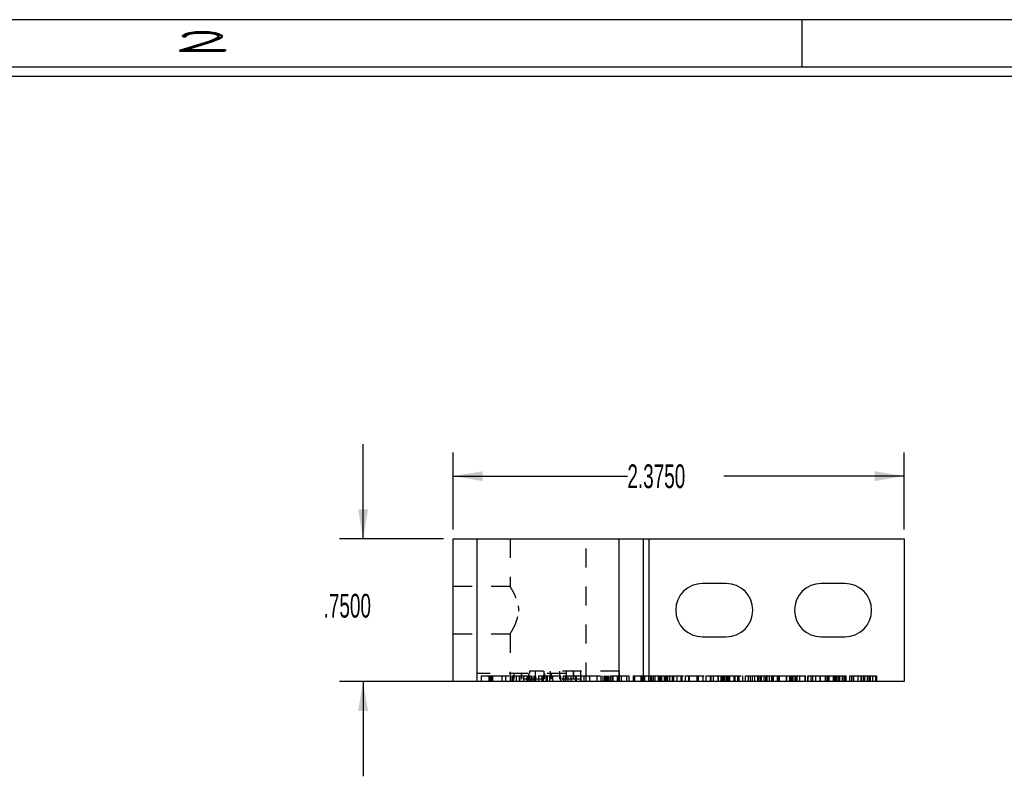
# Model space of a CAD drawing. Header units: inches. Extents: x 220 to 877, y 4 to 174.
# Tile 404 of 656: x 474.73 to 479.92, y 106.87 to 110.85. Entities that reach past the tile are written whole.
import ezdxf

# ---------------------------------------------------------------- set-up
doc = ezdxf.new("R2010")
doc.units = ezdxf.units.IN
doc.header["$LTSCALE"] = 0.5
doc.header["$MEASUREMENT"] = 0
doc.linetypes.add('HIDDEN', pattern=[0.225, 0.15, -0.075])
for name, color, linetype in [('SID-M-D', 42, 'Continuous'), ('SID-M-H', 4, 'HIDDEN'), ('SID-M-S', 105, 'Continuous')]:
    doc.layers.add(name, color=color, linetype=linetype)
doc.styles.add('R', font='ROMAND.SHX')
doc.styles.add('SLDTEXTSTYLE0', font='TXT', dxfattribs={"width": 0.595745})

# ---------------------------------------------------------------- blocks, each defined once
blk = doc.blocks.new('*U9')
at = {"layer": 'SID-M-S'}
for p, q in [((0, 22.55), (-34, 22.55)), ((-5, 22.55), (-5, 22.3)), ((0, 22.3), (-34, 22.3)), ((0, 22.25), (-34, 22.25))]:
    blk.add_line(p, q, dxfattribs=at)
at = {"layer": 'SID-M-D', "style": 'R', "width": 4}
blk.add_text('2', height=0.1, dxfattribs=at).set_placement((-8.3275, 22.3857))

msp = doc.modelspace()

# ---------------------------------------------------------------- linework, layer by layer
at = {"layer": 'SID-M-D'}
for p, q in [((476.5426, 108.11704), (476.5426, 108.61704)), ((477.0165, 108.16704), (477.0165, 108.57283)), ((479.3915, 108.16704), (479.3915, 108.57283)), ((477.0165, 108.44783), (477.93407, 108.44783)), ((479.3915, 108.44783), (478.44206, 108.44783)), ((476.9665, 108.11704), (476.4176, 108.11704)), ((477.0915, 107.36704), (476.4176, 107.36704)), ((476.5426, 107.36704), (476.5426, 106.86704))]:
    msp.add_line(p, q, dxfattribs=at)
for points in [[(477.0165, 108.44783), (477.1725, 108.42183), (477.1725, 108.47383)], [(479.3915, 108.44783), (479.2355, 108.47383), (479.2355, 108.42183)], [(476.5426, 108.11704), (476.5686, 108.27304), (476.5166, 108.27304)], [(476.5426, 107.36704), (476.5166, 107.21104), (476.5686, 107.21104)]]:
    msp.add_solid(points, dxfattribs=at)
at = {"layer": 'SID-M-H'}
for p, q in [((477.3165, 108.11704), (477.3165, 107.86671)), ((477.7165, 107.36704), (477.7165, 108.11704)), ((477.3167, 107.86704), (477.0165, 107.86704)), ((477.36032, 107.74583), (477.36, 107.73605)), ((477.0165, 107.61704), (477.31663, 107.61704)), ((477.3165, 107.61726), (477.3165, 107.36704)), ((477.61099, 107.40904), (477.14141, 107.40904)), ((477.14141, 107.40904), (477.14141, 107.36704)), ((477.33871, 107.37904), (477.33871, 107.40904)), ((477.37587, 107.37904), (477.37587, 107.40904)), ((477.37765, 107.37904), (477.37765, 107.40904)), ((477.41481, 107.37904), (477.41481, 107.40904)), ((477.41917, 107.42104), (477.41917, 107.40904)), ((477.89158, 107.42104), (477.41917, 107.42104)), ((477.44984, 107.37904), (477.44984, 107.42104)), ((477.4508, 107.37904), (477.4508, 107.40904)), ((477.49508, 107.37904), (477.49508, 107.42104)), ((477.49888, 107.37904), (477.49888, 107.40904)), ((477.5297, 107.37904), (477.5297, 107.42104)), ((477.53382, 107.37904), (477.53382, 107.40904)), ((477.57762, 107.37904), (477.57762, 107.42104)), ((477.57918, 107.37904), (477.57918, 107.40904)), ((477.61099, 107.42104), (477.61099, 107.40904)), ((477.61334, 107.37904), (477.61334, 107.42104)), ((477.6505, 107.37904), (477.6505, 107.42104)), ((477.65212, 107.37904), (477.65212, 107.42104)), ((477.68929, 107.37904), (477.68929, 107.42104)), ((477.89158, 107.36704), (477.89158, 107.42104)), ((477.16426, 107.39704), (477.21209, 107.39704)), ((477.16426, 107.39704), (477.16426, 107.36704)), ((477.20446, 107.39704), (477.20446, 107.36704)), ((477.21209, 107.39704), (477.21209, 107.36704)), ((477.2128, 107.39704), (477.2128, 107.36704)), ((477.21823, 107.39704), (477.21823, 107.36704)), ((477.22331, 107.39704), (477.22331, 107.36704)), ((477.2732, 107.39704), (477.2732, 107.36704)), ((477.29219, 107.39704), (477.29219, 107.36704)), ((477.3257, 107.39704), (477.46582, 107.39704)), ((477.3257, 107.39704), (477.3257, 107.36704)), ((477.3324, 107.39704), (477.3324, 107.36704)), ((477.68929, 107.37904), (477.33871, 107.37904)), ((477.34885, 107.39704), (477.34885, 107.36704)), ((477.365, 107.39704), (477.365, 107.36704)), ((477.36591, 107.39704), (477.36591, 107.36704)), ((477.38723, 107.39704), (477.38723, 107.36704)), ((477.40521, 107.39704), (477.40521, 107.36704)), ((477.40786, 107.39704), (477.40786, 107.36704)), ((477.41637, 107.39704), (477.41637, 107.36704)), ((477.4178, 107.39704), (477.4178, 107.36704)), ((477.42744, 107.39704), (477.42744, 107.36704)), ((477.43171, 107.39704), (477.43171, 107.36704)), ((477.44156, 107.39704), (477.44156, 107.36704)), ((477.44787, 107.39704), (477.44787, 107.36704)), ((477.4509, 107.39704), (477.4509, 107.36704)), ((477.46582, 107.39704), (477.46582, 107.36704)), ((477.46643, 107.39704), (477.48236, 107.39704)), ((477.46643, 107.39704), (477.46643, 107.36704)), ((477.4841, 107.39704), (477.4841, 107.36704)), ((477.49111, 107.39704), (477.49111, 107.36704)), ((477.50664, 107.39704), (477.50664, 107.36704)), ((477.51247, 107.39704), (477.51247, 107.36704)), ((477.52431, 107.39704), (477.52431, 107.36704)), ((477.53983, 107.39704), (477.53983, 107.36704)), ((477.58158, 107.39704), (477.58158, 107.36704)), ((477.59608, 107.39704), (477.59608, 107.36704)), ((477.59616, 107.39704), (477.59616, 107.36704)), ((477.59673, 107.39704), (477.59673, 107.36704)), ((477.59679, 107.39704), (477.59679, 107.36704)), ((477.60902, 107.39704), (477.60902, 107.36704)), ((477.61996, 107.39704), (477.61996, 107.36704)), ((477.63641, 107.39704), (477.63641, 107.36704)), ((477.66017, 107.39704), (477.66017, 107.36704)), ((477.66067, 107.39704), (477.66067, 107.36704)), ((477.66474, 107.39704), (477.66474, 107.36704)), ((477.68795, 107.39704), (477.68795, 107.36704)), ((477.6888, 107.39704), (477.6888, 107.36704)), ((477.69054, 107.39704), (477.84681, 107.39704)), ((477.70495, 107.39704), (477.70495, 107.36704)), ((477.70523, 107.39704), (477.70523, 107.36704)), ((477.7351, 107.39704), (477.7351, 107.36704)), ((477.77349, 107.39704), (477.77349, 107.36704)), ((477.79393, 107.39704), (477.79393, 107.36704)), ((477.7945, 107.39704), (477.7945, 107.36704)), ((477.80395, 107.39704), (477.80395, 107.36704)), ((477.8137, 107.39704), (477.8137, 107.36704)), ((477.82132, 107.39704), (477.82132, 107.36704)), ((477.82203, 107.39704), (477.82203, 107.36704)), ((477.82746, 107.39704), (477.82746, 107.36704)), ((477.83254, 107.39704), (477.83254, 107.36704)), ((477.83471, 107.39704), (477.83471, 107.36704)), ((477.84416, 107.39704), (477.84416, 107.36704)), ((477.84681, 107.39704), (477.84681, 107.36704)), ((477.85532, 107.39704), (477.85532, 107.36704)), ((477.85675, 107.39704), (477.85675, 107.36704)), ((477.88051, 107.39704), (477.88051, 107.36704)), ((477.88243, 107.39704), (477.88243, 107.36704)), ((477.88682, 107.39704), (477.88682, 107.36704)), ((477.88985, 107.39704), (477.88985, 107.36704)), ((477.90142, 107.39704), (477.90142, 107.36704)), ((477.93006, 107.39704), (477.93006, 107.36704)), ((477.94163, 107.39704), (477.94163, 107.36704)), ((477.96448, 107.39704), (477.96448, 107.36704)), ((477.96448, 107.39704), (478.01433, 107.39704)), ((477.9721, 107.39704), (477.9721, 107.36704)), ((478.00469, 107.39704), (478.00469, 107.36704)), ((478.0123, 107.39704), (478.0123, 107.36704)), ((478.01433, 107.39704), (478.01433, 107.36704)), ((478.02276, 107.39704), (478.02276, 107.36704)), ((478.02424, 107.39704), (478.02424, 107.36704)), ((478.04581, 107.39704), (478.04581, 107.36704)), ((478.05495, 107.39704), (478.05495, 107.36704)), ((478.05508, 107.39704), (478.05508, 107.36704)), ((478.05617, 107.39704), (478.05617, 107.36704)), ((478.06094, 107.39704), (478.06094, 107.36704)), ((478.07049, 107.39704), (478.07049, 107.36704)), ((478.07891, 107.39704), (478.07891, 107.36704)), ((478.09516, 107.39704), (478.09516, 107.36704)), ((478.09638, 107.39704), (478.09638, 107.36704)), ((478.09812, 107.39704), (478.10643, 107.39704)), ((478.0987, 107.39704), (478.0987, 107.36704)), ((478.10521, 107.39704), (478.10521, 107.36704)), ((478.10643, 107.39704), (478.10643, 107.36704)), ((478.10817, 107.39704), (478.1258, 107.39704)), ((478.10884, 107.39704), (478.10884, 107.36704)), ((478.11195, 107.39704), (478.11195, 107.36704)), ((478.11247, 107.39704), (478.11247, 107.36704)), ((478.11318, 107.39704), (478.11318, 107.36704)), ((478.11327, 107.39704), (478.11327, 107.36704)), ((478.12777, 107.39704), (478.12777, 107.36704)), ((478.12928, 107.39704), (478.12928, 107.36704)), ((478.1372, 107.39704), (478.1372, 107.36704)), ((478.14325, 107.39704), (478.14325, 107.36704)), ((478.14542, 107.39704), (478.14542, 107.36704)), ((478.15527, 107.39704), (478.15527, 107.36704)), ((478.16949, 107.39704), (478.16949, 107.36704)), ((478.17192, 107.39704), (478.17192, 107.36704)), ((478.17741, 107.39704), (478.17741, 107.36704)), ((478.19433, 107.39704), (478.19433, 107.36704)), ((478.21579, 107.39704), (478.21579, 107.36704)), ((478.22036, 107.39704), (478.22036, 107.36704)), ((478.23788, 107.39704), (478.23788, 107.36704)), ((478.23845, 107.39704), (478.23845, 107.36704)), ((478.2386, 107.39704), (478.2386, 107.36704)), ((478.23874, 107.39704), (478.23874, 107.36704)), ((478.256, 107.39704), (478.256, 107.36704)), ((478.25874, 107.39704), (478.25874, 107.36704)), ((478.29895, 107.39704), (478.29895, 107.36704)), ((478.30656, 107.39704), (478.30656, 107.36704)), ((478.33093, 107.39704), (478.33093, 107.36704)), ((478.34677, 107.39704), (478.34677, 107.36704)), ((478.34851, 107.39704), (478.43913, 107.39704)), ((478.36931, 107.39704), (478.36931, 107.36704)), ((478.37388, 107.39704), (478.37388, 107.36704)), ((478.38515, 107.39704), (478.38515, 107.36704)), ((478.40952, 107.39704), (478.40952, 107.36704)), ((478.40981, 107.39704), (478.40981, 107.36704)), ((478.41226, 107.39704), (478.41226, 107.36704)), ((478.42536, 107.39704), (478.42536, 107.36704)), ((478.43299, 107.39704), (478.43299, 107.36704)), ((478.4337, 107.39704), (478.4337, 107.36704)), ((478.43913, 107.39704), (478.43913, 107.36704)), ((478.44421, 107.39704), (478.44421, 107.36704)), ((478.45247, 107.39704), (478.45247, 107.36704)), ((478.4601, 107.39704), (478.4601, 107.36704)), ((478.46081, 107.39704), (478.46081, 107.36704)), ((478.46624, 107.39704), (478.46624, 107.36704)), ((478.47132, 107.39704), (478.47132, 107.36704)), ((478.4941, 107.39704), (478.4941, 107.36704)), ((478.49851, 107.39704), (478.49851, 107.36704)), ((478.49908, 107.39704), (478.49908, 107.36704)), ((478.51309, 107.39704), (478.51309, 107.36704)), ((478.52121, 107.39704), (478.52121, 107.36704)), ((478.53929, 107.39704), (478.53929, 107.36704)), ((478.5402, 107.39704), (478.5402, 107.36704)), ((478.5533, 107.39704), (478.5533, 107.36704)), ((478.57036, 107.39704), (478.57776, 107.39704)), ((478.57036, 107.39704), (478.57036, 107.36704)), ((478.5795, 107.39704), (478.5795, 107.36704)), ((478.58041, 107.39704), (478.58041, 107.36704)), ((478.59168, 107.39704), (478.59168, 107.36704)), ((478.59168, 107.39704), (478.63189, 107.39704)), ((478.60346, 107.39704), (478.60346, 107.36704)), ((478.61971, 107.39704), (478.61971, 107.36704)), ((478.62062, 107.39704), (478.62062, 107.36704)), ((478.62325, 107.39704), (478.62325, 107.36704)), ((478.63189, 107.39704), (478.63189, 107.36704)), ((478.63339, 107.39704), (478.63339, 107.36704)), ((478.6365, 107.39704), (478.6365, 107.36704)), ((478.63701, 107.39704), (478.63701, 107.36704)), ((478.63773, 107.39704), (478.63773, 107.36704)), ((478.63781, 107.39704), (478.63781, 107.36704)), ((478.65232, 107.39704), (478.65232, 107.36704)), ((478.66136, 107.39704), (478.66136, 107.36704)), ((478.66174, 107.39704), (478.66174, 107.36704)), ((478.66219, 107.39704), (478.66219, 107.36704)), ((478.6678, 107.39704), (478.66567, 107.39704)), ((478.6678, 107.39704), (478.6678, 107.36704)), ((478.67982, 107.39704), (478.67982, 107.36704)), ((478.69221, 107.39704), (478.69221, 107.36704)), ((478.69221, 107.39704), (478.73242, 107.39704)), ((478.69373, 107.39704), (478.69373, 107.36704)), ((478.69647, 107.39704), (478.69647, 107.36704)), ((478.70195, 107.39704), (478.70195, 107.36704)), ((478.72327, 107.39704), (478.72327, 107.36704)), ((478.72881, 107.39704), (478.72881, 107.36704)), ((478.7312, 107.39704), (478.7312, 107.36704)), ((478.73242, 107.39704), (478.73242, 107.36704)), ((478.76942, 107.39704), (478.76942, 107.36704)), ((478.7708, 107.39704), (478.7708, 107.36704)), ((478.77141, 107.39704), (478.77141, 107.36704)), ((478.7878, 107.39704), (478.7878, 107.36704)), ((478.79481, 107.39704), (478.79481, 107.36704)), ((478.79625, 107.39704), (478.79625, 107.36704)), ((478.79887, 107.39704), (478.79887, 107.36704)), ((478.80112, 107.39704), (478.80112, 107.36704)), ((478.81101, 107.39704), (478.81101, 107.36704)), ((478.81817, 107.39704), (478.81817, 107.36704)), ((478.82665, 107.39704), (478.82665, 107.36704)), ((478.8398, 107.39704), (478.8398, 107.36704)), ((478.84037, 107.39704), (478.84037, 107.36704)), ((478.84052, 107.39704), (478.84052, 107.36704)), ((478.84066, 107.39704), (478.84066, 107.36704)), ((478.86727, 107.39704), (478.86727, 107.36704)), ((478.86911, 107.39704), (478.86911, 107.36704)), ((478.88277, 107.39704), (478.88277, 107.36704)), ((478.88286, 107.39704), (478.88286, 107.36704)), ((478.88343, 107.39704), (478.88343, 107.36704)), ((478.88349, 107.39704), (478.88349, 107.36704)), ((478.9005, 107.39704), (478.9005, 107.36704)), ((478.90848, 107.39704), (478.90848, 107.36704)), ((478.92358, 107.39704), (478.92358, 107.36704)), ((478.94665, 107.39704), (478.94665, 107.36704)), ((478.94737, 107.39704), (478.94737, 107.36704)), ((478.94869, 107.39704), (478.94869, 107.36704)), ((478.97464, 107.39704), (478.97464, 107.36704)), ((478.9755, 107.39704), (478.9755, 107.36704)), ((478.97619, 107.39704), (478.97619, 107.36704)), ((478.98646, 107.39704), (479.10344, 107.39704)), ((478.98646, 107.39704), (478.98646, 107.36704)), ((478.99073, 107.39704), (478.99073, 107.36704)), ((478.99408, 107.39704), (478.99408, 107.36704)), ((479.01681, 107.39704), (479.01681, 107.36704)), ((479.02485, 107.39704), (479.02485, 107.36704)), ((479.03094, 107.39704), (479.03094, 107.36704)), ((479.03297, 107.39704), (479.03297, 107.36704)), ((479.04139, 107.39704), (479.04139, 107.36704)), ((479.04288, 107.39704), (479.04288, 107.36704)), ((479.0494, 107.39704), (479.0494, 107.36704)), ((479.05033, 107.39704), (479.05033, 107.36704)), ((479.05053, 107.39704), (479.05053, 107.36704)), ((479.06506, 107.39704), (479.06506, 107.36704)), ((479.07303, 107.39704), (479.07303, 107.36704)), ((479.07372, 107.39704), (479.07372, 107.36704)), ((479.0748, 107.39704), (479.0748, 107.36704)), ((479.07957, 107.39704), (479.07957, 107.36704)), ((479.08327, 107.39704), (479.08327, 107.36704)), ((479.10344, 107.39704), (479.10344, 107.36704)), ((479.1144, 107.39704), (479.1218, 107.39704)), ((479.1144, 107.39704), (479.1144, 107.36704)), ((479.11501, 107.39704), (479.11501, 107.36704)), ((479.12354, 107.39704), (479.12354, 107.36704)), ((479.12388, 107.39704), (479.12388, 107.36704)), ((479.12506, 107.39704), (479.12506, 107.36704)), ((479.1475, 107.39704), (479.1475, 107.36704)), ((479.16375, 107.39704), (479.16375, 107.36704)), ((479.16729, 107.39704), (479.16729, 107.36704)), ((479.16729, 107.39704), (479.17707, 107.39704)), ((479.17743, 107.39704), (479.17743, 107.36704)), ((479.18054, 107.39704), (479.18054, 107.36704)), ((479.18106, 107.39704), (479.18106, 107.36704)), ((479.18177, 107.39704), (479.18177, 107.36704)), ((479.18186, 107.39704), (479.18186, 107.36704)), ((479.19636, 107.39704), (479.19636, 107.36704)), ((479.20579, 107.39704), (479.20579, 107.36704)), ((479.21184, 107.39704), (479.21184, 107.36704)), ((479.22386, 107.39704), (479.22386, 107.36704)), ((479.24051, 107.39704), (479.24051, 107.36704)), ((479.246, 107.39704), (479.246, 107.36704))]:
    msp.add_line(p, q, dxfattribs=at)
for points, knots in [([(477.31663, 107.61726), (477.3172, 107.61816), (477.31836, 107.61999), (477.32798, 107.63598), (477.33901, 107.65677), (477.3485, 107.6792), (477.3562, 107.70278), (477.36151, 107.7334), (477.35932, 107.76846), (477.35029, 107.80148), (477.33949, 107.8261), (477.33024, 107.8438), (477.32377, 107.85512), (477.31904, 107.86296), (477.31664, 107.86681), (477.31669, 107.86673), (477.3167, 107.86671)], [0, 0, 0, 0, 0.08771633, 0.17757623, 0.27771951, 0.33409129, 0.39217014, 0.47880334, 0.56570431, 0.64841336, 0.7451734, 0.80171144, 0.85996612, 0.91457603, 0.97136434, 1, 1, 1, 1]), ([(477.35836, 107.7648), (477.35868, 107.76348), (477.36012, 107.75749), (477.36023, 107.75094), (477.36032, 107.74583)], [0, 0, 0, 0, 0.2197439, 1, 1, 1, 1]), ([(477.21209, 107.39704), (477.21582, 107.39704), (477.22304, 107.39704), (477.2335, 107.39704), (477.24321, 107.39704), (477.25218, 107.39704), (477.26041, 107.39704), (477.26789, 107.39704), (477.27463, 107.39704), (477.28073, 107.39704), (477.2863, 107.39704), (477.29157, 107.39704), (477.29657, 107.39704), (477.30136, 107.39704), (477.30586, 107.39704), (477.31012, 107.39704), (477.31412, 107.39704), (477.31789, 107.39704), (477.32131, 107.39704), (477.32427, 107.39704), (477.32679, 107.39704), (477.32887, 107.39704), (477.33042, 107.39704), (477.33157, 107.39704), (477.33228, 107.39704), (477.33236, 107.39704), (477.3324, 107.39704)], [0, 0, 0, 0, 0.0705573, 0.1364728, 0.1977839, 0.2545393, 0.3068238, 0.3545551, 0.3981695, 0.4376303, 0.4746006, 0.510931, 0.5466844, 0.5820936, 0.6171207, 0.6522415, 0.6873711, 0.7227963, 0.7580772, 0.7924772, 0.8266115, 0.8605039, 0.8945518, 0.9289701, 0.9639745, 1, 1, 1, 1]), ([(477.4841, 107.39704), (477.48415, 107.39704), (477.48424, 107.39704), (477.4849, 107.39704), (477.48603, 107.39704), (477.4876, 107.39704), (477.48962, 107.39704), (477.49206, 107.39704), (477.49502, 107.39704), (477.49836, 107.39704), (477.50212, 107.39704), (477.50633, 107.39704), (477.51086, 107.39704), (477.5158, 107.39704), (477.52113, 107.39704), (477.52684, 107.39704), (477.53294, 107.39704), (477.53937, 107.39704), (477.54606, 107.39704), (477.55292, 107.39704), (477.5599, 107.39704), (477.56702, 107.39704), (477.57428, 107.39704), (477.58165, 107.39704), (477.58915, 107.39704), (477.59419, 107.39704), (477.59673, 107.39704)], [0, 0, 0, 0, 0.035205, 0.069892, 0.103791, 0.1377632, 0.1716724, 0.2062264, 0.241217, 0.2772797, 0.3143394, 0.3522201, 0.3912378, 0.4313267, 0.4729279, 0.5161956, 0.5610938, 0.6077362, 0.6555564, 0.7034526, 0.7515289, 0.8000757, 0.8491684, 0.8987749, 0.9489498, 1, 1, 1, 1]), ([(477.59673, 107.39704), (477.5989, 107.39704), (477.60322, 107.39704), (477.60967, 107.39704), (477.61605, 107.39704), (477.62237, 107.39704), (477.62864, 107.39704), (477.63483, 107.39704), (477.64099, 107.39704), (477.64704, 107.39704), (477.65297, 107.39704), (477.65871, 107.39704), (477.66427, 107.39704), (477.66959, 107.39704), (477.67472, 107.39704), (477.67962, 107.39704), (477.68434, 107.39704), (477.68732, 107.39704), (477.6888, 107.39704)], [0, 0, 0, 0, 0.0664269, 0.1320628, 0.1975738, 0.2625033, 0.3271544, 0.3917117, 0.4561472, 0.5206886, 0.584435, 0.6469298, 0.7081703, 0.7684985, 0.8275299, 0.8855311, 0.9431366, 1, 1, 1, 1]), ([(477.84681, 107.39704), (477.84961, 107.39704), (477.855, 107.39704), (477.86278, 107.39704), (477.86995, 107.39704), (477.87652, 107.39704), (477.88249, 107.39704), (477.88786, 107.39704), (477.89262, 107.39704), (477.89683, 107.39704), (477.90063, 107.39704), (477.9042, 107.39704), (477.90752, 107.39704), (477.9107, 107.39704), (477.91361, 107.39704), (477.91636, 107.39704), (477.91888, 107.39704), (477.9212, 107.39704), (477.92328, 107.39704), (477.9251, 107.39704), (477.92665, 107.39704), (477.92787, 107.39704), (477.92885, 107.39704), (477.92958, 107.39704), (477.92997, 107.39704), (477.93003, 107.39704), (477.93006, 107.39704)], [0, 0, 0, 0, 0.0811137, 0.1561807, 0.2255083, 0.2891165, 0.347068, 0.399392, 0.4459317, 0.4870847, 0.5248736, 0.5612671, 0.5965908, 0.6306451, 0.6637209, 0.6961777, 0.7278991, 0.7593082, 0.7902202, 0.8200789, 0.8497484, 0.8790214, 0.9084228, 0.9382011, 0.9687939, 1, 1, 1, 1]), ([(477.93354, 107.39704), (477.93548, 107.39704), (477.9408, 107.39704), (477.94131, 107.39704), (477.94163, 107.39704)], [0, 0, 0, 0, 0.3663051, 1, 1, 1, 1]), ([(478.01433, 107.39704), (478.01712, 107.39704), (478.02249, 107.39704), (478.03023, 107.39704), (478.03735, 107.39704), (478.04383, 107.39704), (478.0497, 107.39704), (478.05494, 107.39704), (478.05957, 107.39704), (478.06364, 107.39704), (478.06731, 107.39704), (478.07072, 107.39704), (478.07395, 107.39704), (478.07702, 107.39704), (478.07991, 107.39704), (478.0826, 107.39704), (478.08512, 107.39704), (478.08743, 107.39704), (478.08954, 107.39704), (478.09136, 107.39704), (478.09289, 107.39704), (478.09421, 107.39704), (478.09518, 107.39704), (478.09585, 107.39704), (478.0963, 107.39704), (478.09635, 107.39704), (478.09638, 107.39704)], [0, 0, 0, 0, 0.0817373, 0.1573608, 0.2268898, 0.2903709, 0.3478571, 0.3996574, 0.4452928, 0.4854825, 0.5222768, 0.5577673, 0.5923516, 0.6261715, 0.6593784, 0.6919069, 0.7241615, 0.7561168, 0.7877662, 0.8181844, 0.8484256, 0.8782548, 0.9079834, 0.9380297, 0.9684466, 1, 1, 1, 1]), ([(478.12928, 107.39704), (478.12932, 107.39704), (478.1294, 107.39704), (478.13013, 107.39704), (478.13122, 107.39704), (478.13286, 107.39704), (478.13487, 107.39704), (478.13742, 107.39704), (478.14036, 107.39704), (478.14377, 107.39704), (478.14754, 107.39704), (478.15172, 107.39704), (478.1562, 107.39704), (478.16104, 107.39704), (478.16623, 107.39704), (478.17171, 107.39704), (478.17758, 107.39704), (478.18373, 107.39704), (478.19011, 107.39704), (478.19667, 107.39704), (478.20332, 107.39704), (478.21012, 107.39704), (478.21702, 107.39704), (478.22406, 107.39704), (478.23121, 107.39704), (478.23602, 107.39704), (478.23845, 107.39704)], [0, 0, 0, 0, 0.034662, 0.0690241, 0.1031452, 0.1374181, 0.1721997, 0.2077512, 0.2443216, 0.2820865, 0.3208678, 0.3600277, 0.4000293, 0.4409204, 0.4828721, 0.5259678, 0.5705038, 0.6164333, 0.6633496, 0.7102529, 0.7573711, 0.8047162, 0.8526697, 0.9010839, 0.9501045, 1, 1, 1, 1]), ([(478.23845, 107.39704), (478.24209, 107.39704), (478.24925, 107.39704), (478.2598, 107.39704), (478.26995, 107.39704), (478.27972, 107.39704), (478.2891, 107.39704), (478.29809, 107.39704), (478.30669, 107.39704), (478.3135, 107.39704), (478.31868, 107.39704), (478.32228, 107.39704), (478.32568, 107.39704), (478.32879, 107.39704), (478.33168, 107.39704), (478.3343, 107.39704), (478.33668, 107.39704), (478.33881, 107.39704), (478.34068, 107.39704), (478.34234, 107.39704), (478.3437, 107.39704), (478.34481, 107.39704), (478.3457, 107.39704), (478.34633, 107.39704), (478.34671, 107.39704), (478.34675, 107.39704), (478.34677, 107.39704)], [0, 0, 0, 0, 0.0749347, 0.1474319, 0.218023, 0.2868806, 0.3544009, 0.4211848, 0.4874823, 0.5539051, 0.5866578, 0.6181972, 0.6487787, 0.6787302, 0.7074452, 0.7357122, 0.7632023, 0.7900148, 0.8166951, 0.8427425, 0.8688129, 0.8946737, 0.9206864, 0.9467309, 0.9731273, 1, 1, 1, 1]), ([(478.43299, 107.39704), (478.43672, 107.39704), (478.44394, 107.39704), (478.45439, 107.39704), (478.46411, 107.39704), (478.47308, 107.39704), (478.48131, 107.39704), (478.48879, 107.39704), (478.49553, 107.39704), (478.50163, 107.39704), (478.5072, 107.39704), (478.51247, 107.39704), (478.51747, 107.39704), (478.52226, 107.39704), (478.52676, 107.39704), (478.53101, 107.39704), (478.53502, 107.39704), (478.53879, 107.39704), (478.54221, 107.39704), (478.54516, 107.39704), (478.54768, 107.39704), (478.54977, 107.39704), (478.55132, 107.39704), (478.55247, 107.39704), (478.55317, 107.39704), (478.55326, 107.39704), (478.5533, 107.39704)], [0, 0, 0, 0, 0.0705573, 0.1364728, 0.1977839, 0.2545393, 0.3068238, 0.3545551, 0.3981695, 0.4376303, 0.4746006, 0.510931, 0.5466844, 0.5820936, 0.6171207, 0.6522415, 0.6873711, 0.7227963, 0.7580772, 0.7924772, 0.8266115, 0.8605039, 0.8945518, 0.9289701, 0.9639745, 1, 1, 1, 1]), ([(478.55678, 107.39704), (478.56136, 107.39704), (478.566, 107.39704), (478.56859, 107.39704), (478.56862, 107.39704)], [0, 0, 0, 0, 0.9876339, 1, 1, 1, 1]), ([(478.5795, 107.39704), (478.57986, 107.39704), (478.5806, 107.39704), (478.58415, 107.39704), (478.58744, 107.39704), (478.58821, 107.39704)], [0, 0, 0, 0, 0.4335504, 0.8674933, 1, 1, 1, 1]), ([(478.63189, 107.39704), (478.6319, 107.39704), (478.63193, 107.39704), (478.63207, 107.39704), (478.6323, 107.39704), (478.6326, 107.39704), (478.63303, 107.39704), (478.63353, 107.39704), (478.63413, 107.39704), (478.63505, 107.39704), (478.63656, 107.39704), (478.63885, 107.39704), (478.64158, 107.39704), (478.6448, 107.39704), (478.64843, 107.39704), (478.65242, 107.39704), (478.65678, 107.39704), (478.6598, 107.39704), (478.66136, 107.39704)], [0, 0, 0, 0, 0.0610502, 0.1179385, 0.1695343, 0.2171392, 0.2609945, 0.3005914, 0.3361705, 0.3680634, 0.4303132, 0.4948758, 0.5647835, 0.6404588, 0.7218856, 0.8082236, 0.9007981, 1, 1, 1, 1]), ([(478.66136, 107.39704), (478.66302, 107.39704), (478.66623, 107.39704), (478.67086, 107.39704), (478.67514, 107.39704), (478.67901, 107.39704), (478.68243, 107.39704), (478.68532, 107.39704), (478.68767, 107.39704), (478.68919, 107.39704), (478.69006, 107.39704), (478.69066, 107.39704), (478.69113, 107.39704), (478.69152, 107.39704), (478.69183, 107.39704), (478.69207, 107.39704), (478.69216, 107.39704), (478.69219, 107.39704), (478.69221, 107.39704)], [0, 0, 0, 0, 0.0964704, 0.1864899, 0.2714079, 0.3518723, 0.4266985, 0.4943203, 0.5558319, 0.6139232, 0.6444122, 0.679628, 0.7195338, 0.7650714, 0.8153006, 0.8714277, 0.9329593, 1, 1, 1, 1]), ([(478.7312, 107.39704), (478.73177, 107.39704), (478.73293, 107.39704), (478.74228, 107.39704), (478.75393, 107.39704), (478.76319, 107.39704), (478.76732, 107.39704)], [0, 0, 0, 0, 0.2625813, 0.5254068, 0.7886196, 1, 1, 1, 1]), ([(478.7708, 107.39704), (478.77084, 107.39704), (478.77094, 107.39704), (478.7716, 107.39704), (478.77272, 107.39704), (478.77429, 107.39704), (478.77631, 107.39704), (478.77876, 107.39704), (478.78172, 107.39704), (478.78505, 107.39704), (478.78882, 107.39704), (478.79302, 107.39704), (478.79755, 107.39704), (478.8025, 107.39704), (478.80782, 107.39704), (478.81354, 107.39704), (478.81963, 107.39704), (478.82606, 107.39704), (478.83275, 107.39704), (478.83961, 107.39704), (478.8466, 107.39704), (478.85372, 107.39704), (478.86097, 107.39704), (478.86834, 107.39704), (478.87585, 107.39704), (478.88089, 107.39704), (478.88343, 107.39704)], [0, 0, 0, 0, 0.035205, 0.069892, 0.103791, 0.1377632, 0.1716724, 0.2062264, 0.241217, 0.2772797, 0.3143394, 0.3522201, 0.3912378, 0.4313267, 0.4729279, 0.5161956, 0.5610938, 0.6077362, 0.6555564, 0.7034526, 0.7515289, 0.8000757, 0.8491684, 0.8987749, 0.9489498, 1, 1, 1, 1]), ([(478.88343, 107.39704), (478.8856, 107.39704), (478.88992, 107.39704), (478.89636, 107.39704), (478.90275, 107.39704), (478.90907, 107.39704), (478.91533, 107.39704), (478.92153, 107.39704), (478.92768, 107.39704), (478.93373, 107.39704), (478.93966, 107.39704), (478.9454, 107.39704), (478.95096, 107.39704), (478.95629, 107.39704), (478.96142, 107.39704), (478.96631, 107.39704), (478.97103, 107.39704), (478.97402, 107.39704), (478.9755, 107.39704)], [0, 0, 0, 0, 0.0664269, 0.1320628, 0.1975738, 0.2625033, 0.3271544, 0.3917117, 0.4561472, 0.5206886, 0.584435, 0.6469298, 0.7081703, 0.7684985, 0.8275299, 0.8855311, 0.9431366, 1, 1, 1, 1]), ([(478.97619, 107.39704), (478.97638, 107.39704), (478.97676, 107.39704), (478.97937, 107.39704), (478.98326, 107.39704), (478.98473, 107.39704)], [0, 0, 0, 0, 0.3842028, 0.768134, 1, 1, 1, 1]), ([(479.10518, 107.39704), (479.10532, 107.39704), (479.10883, 107.39704), (479.11358, 107.39704), (479.11454, 107.39704), (479.11501, 107.39704)], [0, 0, 0, 0, 0.0214203, 0.510787, 1, 1, 1, 1]), ([(479.12354, 107.39704), (479.12359, 107.39704), (479.12368, 107.39704), (479.12449, 107.39704), (479.12578, 107.39704), (479.12761, 107.39704), (479.12996, 107.39704), (479.13278, 107.39704), (479.13615, 107.39704), (479.13998, 107.39704), (479.14418, 107.39704), (479.14867, 107.39704), (479.1534, 107.39704), (479.15836, 107.39704), (479.16356, 107.39704), (479.16901, 107.39704), (479.1747, 107.39704), (479.17857, 107.39704), (479.18054, 107.39704)], [0, 0, 0, 0, 0.0493575, 0.0977966, 0.1467341, 0.1968354, 0.2490722, 0.3043195, 0.3635228, 0.4270201, 0.4930566, 0.5601512, 0.6282266, 0.6978248, 0.7695866, 0.8435175, 0.9203428, 1, 1, 1, 1]), ([(479.18054, 107.39704), (479.18311, 107.39704), (479.18818, 107.39704), (479.19569, 107.39704), (479.20301, 107.39704), (479.20897, 107.39704), (479.21371, 107.39704), (479.21733, 107.39704), (479.22102, 107.39704), (479.2248, 107.39704), (479.22864, 107.39704), (479.23256, 107.39704), (479.23654, 107.39704), (479.23917, 107.39704), (479.24051, 107.39704)], [0, 0, 0, 0, 0.1173831, 0.232465, 0.346022, 0.4594048, 0.5172226, 0.5777392, 0.6407203, 0.7064875, 0.7755828, 0.8472919, 0.9219504, 1, 1, 1, 1]), ([(479.24399, 107.39704), (479.24423, 107.39704), (479.24586, 107.39704), (479.24593, 107.39704), (479.246, 107.39704)], [0, 0, 0, 0, 0.1450974, 1, 1, 1, 1])]:
    msp.add_open_spline(points, degree=3, knots=knots, dxfattribs=at)
at = {"layer": 'SID-M-S'}
for p, q in [((477.0165, 107.36704), (477.0165, 108.11704)), ((477.0165, 108.11704), (477.8915, 108.11704)), ((477.1415, 108.11704), (477.1415, 107.36704)), ((477.8915, 107.36704), (477.8915, 108.11704)), ((477.8915, 108.11704), (479.3915, 108.11704)), ((478.0165, 108.11704), (478.0165, 107.36704)), ((478.0465, 108.11704), (478.0465, 107.36704)), ((479.3915, 108.11704), (479.3915, 107.36704)), ((478.454, 107.88254), (478.329, 107.88254)), ((479.079, 107.88254), (478.954, 107.88254)), ((478.329, 107.60154), (478.454, 107.60154)), ((478.954, 107.60154), (479.079, 107.60154)), ((478.0165, 107.36704), (477.0165, 107.36704)), ((479.3915, 107.36704), (478.0165, 107.36704))]:
    msp.add_line(p, q, dxfattribs=at)
for centre, start, end in [((478.329, 107.74204), 90, 270), ((478.454, 107.74204), 270, 90), ((478.954, 107.74204), 90, 270), ((479.079, 107.74204), 270, 90)]:
    msp.add_arc(centre, 0.1405, start, end, dxfattribs=at)

# ---------------------------------------------------------------- block references
at = {"layer": 'SID-M-D'}
msp.add_blockref('*U9', (483.85171, 88.30167), dxfattribs=at)

# ---------------------------------------------------------------- texts
at = {"layer": 'SID-M-D', "char_height": 0.125, "attachment_point": 1, "style": 'SLDTEXTSTYLE0'}
for s, insert in [('2.3750', (477.93407, 108.50974)), ('.7500', (476.33479, 107.82795))]:
    msp.add_mtext(s, dxfattribs=dict(at, insert=insert))

doc.saveas('drawing.dxf')
